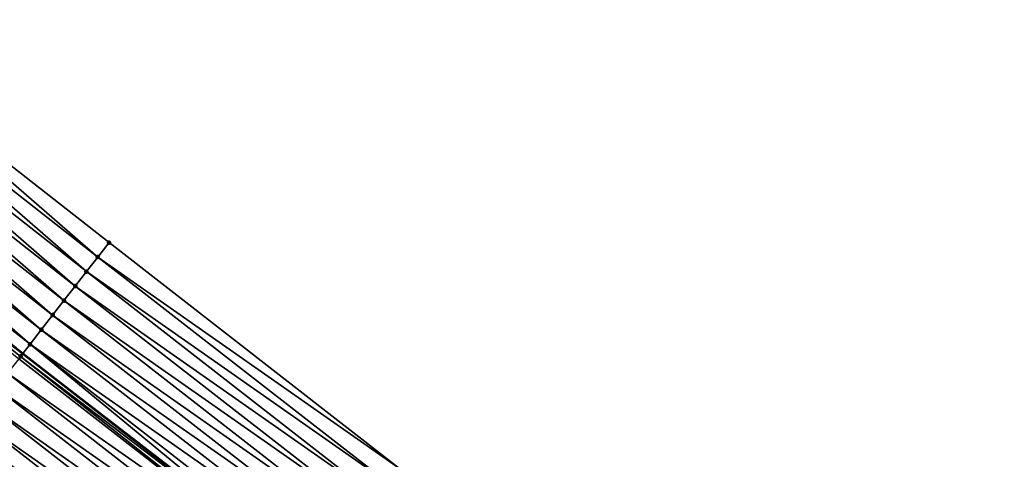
# Model space of a CAD drawing. Header units: feet. Extents: x 2017424 to 2024169, y 808042 to 818730.
# Tile 259 of 329: x 2021128 to 2021182, y 815379 to 815403. Entities that reach past the tile are written whole.
import ezdxf

# ---------------------------------------------------------------- set-up
doc = ezdxf.new("R2010")
doc.units = ezdxf.units.FT
doc.header["$MEASUREMENT"] = 0
for name, color, linetype, lineweight in [('EP_Travel Lane', 172, 'Continuous', 53), ('NB-Road Shots', 141, 'Continuous', 100), ('NB-Road X-Section', 40, 'Continuous', 13)]:
    doc.layers.add(name, color=color, linetype=linetype, lineweight=lineweight)
doc.layers.add('I-77-MM15-17_NB-Surface-BORDER', color=7, linetype='Continuous')
doc.layers.add('I-77-MM15-17_NB-Surface-TIN', color=7, linetype='Continuous')

msp = doc.modelspace()

# ---------------------------------------------------------------- linework, layer by layer
at = {"layer": 'EP_Travel Lane'}
msp.add_polyline3d([(2021112.80549863, 815397.3130661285, 242.5013831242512), (2021128.3951763, 815385.1173310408, 242.2999115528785), (2021144.182250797, 815372.8403211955, 242.0899516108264), (2021159.967227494, 815360.657552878, 241.8807939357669), (2021175.898009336, 815348.5667165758, 241.677450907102), (2021191.829011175, 815336.475713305, 241.5163540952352), (2021207.729580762, 815324.4045013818, 241.3115861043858), (2021223.658428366, 815312.3110448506, 241.1591971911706), (2021239.463021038, 815300.4151927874, 241.0867061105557), (2021255.557965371, 815288.5431650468, 240.9569924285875), (2021271.653152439, 815276.6709582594, 240.9033761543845), (2021287.795178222, 815264.8157756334, 240.9490785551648), (2021303.921255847, 815252.9854802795, 241.0161453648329), (2021319.911561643, 815241.4803191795, 241.0163524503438), (2021336.345582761, 815230.0802371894, 241.0059402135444)], dxfattribs=at)
at = {"layer": 'I-77-MM15-17_NB-Surface-BORDER', "color": 3, "linetype": 'Continuous', "lineweight": -3}
msp.add_polyline3d([(2021117.617808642, 815403.2604366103, 242.042952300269), (2021133.080261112, 815391.1491540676, 241.8110724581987), (2021148.867310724, 815378.8721537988, 241.5983096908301), (2021164.596290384, 815366.6868300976, 241.4179940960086), (2021180.454364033, 815354.501536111, 241.1992244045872), (2021196.312572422, 815342.3161385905, 241.0064393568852), (2021212.155442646, 815330.2093836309, 240.8796754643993), (2021228.053831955, 815318.0748683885, 240.8074712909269), (2021243.738466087, 815306.2634895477, 240.6900197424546), (2021259.88112288, 815294.4568906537, 240.5314653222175)], dxfattribs=at)
at = {"layer": 'I-77-MM15-17_NB-Surface-TIN', "color": 128, "linetype": 'Continuous', "lineweight": -3}
for points in [[(2021132.466775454, 815390.3594480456, 241.8664897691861), (2021117.617808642, 815403.2604366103, 242.042952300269), (2021116.988751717, 815402.4830772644, 242.0970090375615)], [(2021132.466775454, 815390.3594480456, 241.8664897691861), (2021133.080261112, 815391.1491540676, 241.8110724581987), (2021117.617808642, 815403.2604366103, 242.042952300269)], [(2021131.853294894, 815389.5697380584, 241.9226164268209), (2021116.988751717, 815402.4830772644, 242.0970090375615), (2021116.359679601, 815401.7057302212, 242.1484891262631)], [(2021131.853294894, 815389.5697380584, 241.9226164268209), (2021132.466775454, 815390.3594480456, 241.8664897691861), (2021116.988751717, 815402.4830772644, 242.0970090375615)], [(2021131.239797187, 815388.7800414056, 241.976357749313), (2021116.359679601, 815401.7057302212, 242.1484891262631), (2021115.730602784, 815400.9283869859, 242.199171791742)], [(2021131.239797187, 815388.7800414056, 241.976357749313), (2021131.853294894, 815389.5697380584, 241.9226164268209), (2021116.359679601, 815401.7057302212, 242.1484891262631)], [(2021130.626340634, 815387.9903127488, 242.0358240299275), (2021115.730602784, 815400.9283869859, 242.199171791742), (2021115.101549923, 815400.1510243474, 242.2539180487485)], [(2021130.626340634, 815387.9903127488, 242.0358240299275), (2021131.239797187, 815388.7800414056, 241.976357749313), (2021115.730602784, 815400.9283869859, 242.199171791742)], [(2021130.01294148, 815387.2005394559, 242.1032749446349), (2021115.101549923, 815400.1510243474, 242.2539180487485), (2021114.472550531, 815399.3736184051, 242.3177335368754)], [(2021130.01294148, 815387.2005394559, 242.1032749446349), (2021130.626340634, 815387.9903127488, 242.0358240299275), (2021115.101549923, 815400.1510243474, 242.2539180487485)], [(2021129.399573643, 815386.4107418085, 242.1750824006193), (2021114.472550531, 815399.3736184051, 242.3177335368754), (2021113.843578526, 815398.5961902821, 242.3861944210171)], [(2021129.399573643, 815386.4107418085, 242.1750824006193), (2021130.01294148, 815387.2005394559, 242.1032749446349), (2021114.472550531, 815399.3736184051, 242.3177335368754)], [(2021128.78627077, 815385.6208936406, 242.2559270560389), (2021113.843578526, 815398.5961902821, 242.3861944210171), (2021113.21464445, 815397.8187314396, 242.4610888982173)], [(2021128.78627077, 815385.6208936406, 242.2559270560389), (2021129.399573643, 815386.4107418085, 242.1750824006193), (2021113.843578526, 815398.5961902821, 242.3861944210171)], [(2021113.21464445, 815397.8187314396, 242.4610888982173), (2021112.80549863, 815397.3130661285, 242.5013831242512), (2021128.3951763, 815385.1173310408, 242.2999115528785)], [(2021128.78627077, 815385.6208936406, 242.2559270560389), (2021113.21464445, 815397.8187314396, 242.4610888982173), (2021128.3951763, 815385.1173310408, 242.2999115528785)], [(2021128.273814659, 815384.9610690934, 242.3135605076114), (2021128.3951763, 815385.1173310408, 242.2999115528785), (2021112.80549863, 815397.3130661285, 242.5013831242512)], [(2021128.172850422, 815384.8311368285, 242.3204298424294), (2021128.273814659, 815384.9610690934, 242.3135605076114), (2021112.80549863, 815397.3130661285, 242.5013831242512)], [(2021148.867310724, 815378.8721537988, 241.5983096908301), (2021133.080261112, 815391.1491540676, 241.8110724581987), (2021132.466775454, 815390.3594480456, 241.8664897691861)], [(2021148.253834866, 815378.0824401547, 241.6550904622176), (2021132.466775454, 815390.3594480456, 241.8664897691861), (2021131.853294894, 815389.5697380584, 241.9226164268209)], [(2021148.253834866, 815378.0824401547, 241.6550904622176), (2021148.867310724, 815378.8721537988, 241.5983096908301), (2021132.466775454, 815390.3594480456, 241.8664897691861)], [(2021147.640347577, 815377.2927354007, 241.7102809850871), (2021131.853294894, 815389.5697380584, 241.9226164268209), (2021131.239797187, 815388.7800414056, 241.976357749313)], [(2021147.640347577, 815377.2927354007, 241.7102809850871), (2021148.253834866, 815378.0824401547, 241.6550904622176), (2021131.853294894, 815389.5697380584, 241.9226164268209)], [(2021147.026868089, 815376.50302458, 241.7665567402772), (2021131.239797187, 815388.7800414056, 241.976357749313), (2021130.626340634, 815387.9903127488, 242.0358240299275)], [(2021147.026868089, 815376.50302458, 241.7665567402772), (2021147.640347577, 815377.2927354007, 241.7102809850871), (2021131.239797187, 815388.7800414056, 241.976357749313)], [(2021146.413403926, 815375.7133018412, 241.8249643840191), (2021130.626340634, 815387.9903127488, 242.0358240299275), (2021130.01294148, 815387.2005394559, 242.1032749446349)], [(2021146.413403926, 815375.7133018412, 241.8249643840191), (2021147.026868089, 815376.50302458, 241.7665567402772), (2021130.626340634, 815387.9903127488, 242.0358240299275)], [(2021145.800057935, 815374.9234872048, 241.8998108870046), (2021130.01294148, 815387.2005394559, 242.1032749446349), (2021129.399573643, 815386.4107418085, 242.1750824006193)], [(2021145.800057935, 815374.9234872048, 241.8998108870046), (2021146.413403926, 815375.7133018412, 241.8249643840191), (2021130.01294148, 815387.2005394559, 242.1032749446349)], [(2021145.186613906, 815374.1337488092, 241.9610192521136), (2021129.399573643, 815386.4107418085, 242.1750824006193), (2021128.78627077, 815385.6208936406, 242.2559270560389)], [(2021145.186613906, 815374.1337488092, 241.9610192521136), (2021145.800057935, 815374.9234872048, 241.8998108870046), (2021129.399573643, 815386.4107418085, 242.1750824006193)], [(2021144.237899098, 815372.9119195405, 242.087258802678), (2021128.78627077, 815385.6208936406, 242.2559270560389), (2021128.3951763, 815385.1173310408, 242.2999115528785)], [(2021144.237899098, 815372.9119195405, 242.087258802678), (2021144.57337584, 815373.3438502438, 242.0508791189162), (2021128.78627077, 815385.6208936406, 242.2559270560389)], [(2021144.57337584, 815373.3438502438, 242.0508791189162), (2021145.186613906, 815374.1337488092, 241.9610192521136), (2021128.78627077, 815385.6208936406, 242.2559270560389)], [(2021143.959850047, 815372.554175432, 242.1007135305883), (2021128.172850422, 815384.8311368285, 242.3204298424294), (2021127.559210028, 815384.0415511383, 242.3543219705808)], [(2021143.959850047, 815372.554175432, 242.1007135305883), (2021128.273814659, 815384.9610690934, 242.3135605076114), (2021128.172850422, 815384.8311368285, 242.3204298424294)], [(2021128.273814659, 815384.9610690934, 242.3135605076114), (2021144.182250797, 815372.8403211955, 242.0899516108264), (2021128.3951763, 815385.1173310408, 242.2999115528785)], [(2021143.959850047, 815372.554175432, 242.1007135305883), (2021144.182250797, 815372.8403211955, 242.0899516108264), (2021128.273814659, 815384.9610690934, 242.3135605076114)], [(2021144.237899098, 815372.9119195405, 242.087258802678), (2021128.3951763, 815385.1173310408, 242.2999115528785), (2021144.182250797, 815372.8403211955, 242.0899516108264)], [(2021143.346238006, 815371.7645676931, 242.1385497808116), (2021127.559210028, 815384.0415511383, 242.3543219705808), (2021126.945628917, 815383.2519193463, 242.3964609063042)], [(2021143.346238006, 815371.7645676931, 242.1385497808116), (2021143.959850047, 815372.554175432, 242.1007135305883), (2021127.559210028, 815384.0415511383, 242.3543219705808)], [(2021142.732682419, 815370.9749160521, 242.1842393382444), (2021126.945628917, 815383.2519193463, 242.3964609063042), (2021126.332079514, 815382.4622628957, 242.4430108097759)], [(2021142.732682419, 815370.9749160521, 242.1842393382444), (2021143.346238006, 815371.7645676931, 242.1385497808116), (2021126.945628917, 815383.2519193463, 242.3964609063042)], [(2021142.119155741, 815370.1852419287, 242.2339506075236), (2021126.332079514, 815382.4622628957, 242.4430108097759), (2021125.718522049, 815381.6726127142, 242.4884392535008)], [(2021142.119155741, 815370.1852419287, 242.2339506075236), (2021142.732682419, 815370.9749160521, 242.1842393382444), (2021126.332079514, 815382.4622628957, 242.4430108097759)], [(2021141.505627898, 815369.3955687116, 242.2834997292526), (2021125.718522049, 815381.6726127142, 242.4884392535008), (2021125.104968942, 815380.8829591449, 242.5344737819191)], [(2021141.505627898, 815369.3955687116, 242.2834997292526), (2021142.119155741, 815370.1852419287, 242.2339506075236), (2021125.718522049, 815381.6726127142, 242.4884392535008)], [(2021140.892104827, 815368.6058917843, 242.3337125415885), (2021125.104968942, 815380.8829591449, 242.5344737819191), (2021124.49135129, 815380.0933557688, 242.5715296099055)], [(2021140.892104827, 815368.6058917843, 242.3337125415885), (2021141.505627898, 815369.3955687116, 242.2834997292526), (2021125.104968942, 815380.8829591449, 242.5344737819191)], [(2021140.278460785, 815367.8163089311, 242.3670971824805), (2021124.49135129, 815380.0933557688, 242.5715296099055), (2021123.877716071, 815379.3037660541, 242.6061416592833)], [(2021140.278460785, 815367.8163089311, 242.3670971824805), (2021140.892104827, 815368.6058917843, 242.3337125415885), (2021124.49135129, 815380.0933557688, 242.5715296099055)]]:
    msp.add_3dface(points, dxfattribs=at)
at = {"layer": 'NB-Road Shots', "lineweight": 100}
for p in [(2021133.080261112, 815391.1491540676, 241.8110724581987), (2021132.466775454, 815390.3594480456, 241.8664897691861), (2021131.853294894, 815389.5697380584, 241.9226164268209), (2021131.239797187, 815388.7800414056, 241.976357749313), (2021130.626340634, 815387.9903127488, 242.0358240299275), (2021130.01294148, 815387.2005394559, 242.1032749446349), (2021129.399573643, 815386.4107418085, 242.1750824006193), (2021128.78627077, 815385.6208936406, 242.2559270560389), (2021128.273814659, 815384.9610690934, 242.3135605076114)]:
    msp.add_point(p, dxfattribs=at)
at = {"layer": 'NB-Road X-Section', "extrusion": (-0.7893634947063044, 0.6138585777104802, 0.009106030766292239), "elevation": -1094871.618464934, "flags": 128}
msp.add_lwpolyline([(-1884408.014045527, 10212.16911960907), (-1884407.014045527, 10212.22453921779), (-1884406.014045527, 10212.28066820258), (-1884405.014045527, 10212.33441175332), (-1884404.014045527, 10212.39388049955), (-1884403.014045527, 10212.46133421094), (-1884402.014045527, 10212.53314464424), (-1884401.014045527, 10212.61399265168), (-1884400.178593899, 10212.67162849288), (-1884400.014045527, 10212.67849811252), (-1884399.014045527, 10212.71239164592), (-1884398.014045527, 10212.75453232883), (-1884397.014045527, 10212.80108416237), (-1884396.014045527, 10212.84651448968), (-1884395.014045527, 10212.8925509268), (-1884394.014045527, 10212.92960829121), (-1884393.014045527, 10212.96422177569), (-1884392.014045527, 10213.00294766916), (-1884391.014045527, 10213.04349423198), (-1884390.014045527, 10213.08255118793), (-1884389.014045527, 10213.1118182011), (-1884388.014045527, 10213.147302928), (-1884387.014045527, 10213.18907190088), (-1884386.014045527, 10213.23574788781), (-1884385.014045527, 10213.28042464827), (-1884384.014045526, 10213.32725917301), (-1884383.014045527, 10213.37521116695), (-1884382.014045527, 10213.41866042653), (-1884381.014045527, 10213.45856306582), (-1884380.014045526, 10213.49813435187), (-1884379.014045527, 10213.53583145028), (-1884378.014045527, 10213.57832326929), (-1884377.014045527, 10213.62103248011), (-1884376.014045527, 10213.67295407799), (-1884375.807260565, 10213.67886334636), (-1884375.014045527, 10213.69237862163), (-1884374.884117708, 10213.69400622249), (-1884374.884117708, 10213.69400622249)], dxfattribs=at)

doc.saveas('drawing.dxf')
